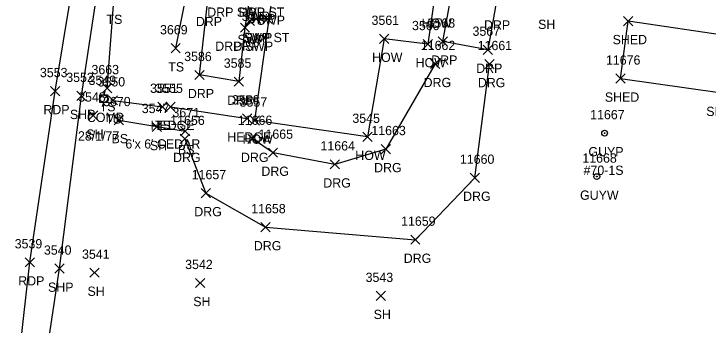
# Model space of a CAD drawing. Extents: x 1769141 to 1770911, y 735471 to 741449.
# Drawn here: x 1770482.7 to 1770632.6, y 737963 to 738030.1 of the extents above; entities that cross this region are included whole.
import ezdxf

# ---------------------------------------------------------------- set-up
doc = ezdxf.new("R2010")
doc.units = 0
for name, color, linetype in [('L_A', 7, 'Continuous'), ('L_C', 7, 'Continuous'), ('L_I', 7, 'Continuous'), ('L_TIC', 7, 'Continuous'), ('LAHR', 7, 'Continuous'), ('LBC', 7, 'Continuous'), ('LELB', 7, 'Continuous'), ('P_A', 7, 'Continuous'), ('P_I', 7, 'Continuous'), ('P_TIC', 7, 'Continuous'), ('PET', 7, 'Continuous'), ('PSP', 7, 'Continuous'), ('R_A', 7, 'Continuous'), ('R_I', 7, 'Continuous'), ('R_TIC', 7, 'Continuous'), ('RDG', 7, 'Continuous'), ('RDP', 7, 'Continuous'), ('RSW', 7, 'Continuous'), ('U_A', 7, 'Continuous'), ('U_C', 7, 'Continuous'), ('U_I', 7, 'Continuous'), ('UP', 7, 'Continuous'), ('UPGW', 7, 'Continuous')]:
    doc.layers.add(name, color=color, linetype=linetype)

msp = doc.modelspace()

# ---------------------------------------------------------------- linework, layer by layer
at = {"layer": 'L_TIC'}
for points in [[(1770614.36, 738027.58), (1770616.36, 738029.58)], [(1770616.36, 738027.58), (1770614.36, 738029.58)], [(1770614.36, 738027.58), (1770616.36, 738029.58)], [(1770616.36, 738027.58), (1770614.36, 738029.58)], [(1770561.69, 738023.75), (1770563.69, 738025.75)], [(1770563.69, 738023.75), (1770561.69, 738025.75)], [(1770571.08, 738022.61), (1770573.08, 738024.61)], [(1770573.08, 738022.61), (1770571.08, 738024.61)], [(1770516.66, 738021.7), (1770518.66, 738023.7)], [(1770518.66, 738021.7), (1770516.66, 738023.7)], [(1770612.69, 738015.17), (1770614.69, 738017.17)], [(1770614.69, 738015.17), (1770612.69, 738017.17)], [(1770612.69, 738015.17), (1770614.69, 738017.17)], [(1770614.69, 738015.17), (1770612.69, 738017.17)], [(1770501.85, 738013.11), (1770503.85, 738015.11)], [(1770503.85, 738013.11), (1770501.85, 738015.11)], [(1770503.14, 738010.47), (1770505.14, 738012.47)], [(1770505.14, 738010.47), (1770503.14, 738012.47)], [(1770513.83, 738009.08), (1770515.83, 738011.08)], [(1770515.83, 738009.08), (1770513.83, 738011.08)], [(1770515.53, 738009.08), (1770517.53, 738011.08)], [(1770517.53, 738009.08), (1770515.53, 738011.08)], [(1770498.88, 738007.19), (1770500.88, 738009.19)], [(1770500.88, 738007.19), (1770498.88, 738009.19)], [(1770504.38, 738006.21), (1770506.38, 738008.21)], [(1770506.38, 738006.21), (1770504.38, 738008.21)], [(1770532.1, 738006.58), (1770534.1, 738008.58)], [(1770534.1, 738006.58), (1770532.1, 738008.58)], [(1770533.73, 738006.1), (1770535.73, 738008.1)], [(1770535.73, 738006.1), (1770533.73, 738008.1)], [(1770512.61, 738004.72), (1770514.61, 738006.72)], [(1770514.61, 738004.72), (1770512.61, 738006.72)], [(1770518.71, 738003.84), (1770520.71, 738005.84)], [(1770520.71, 738003.84), (1770518.71, 738005.84)], [(1770558.07, 738002.6), (1770560.07, 738004.6)], [(1770560.07, 738002.6), (1770558.07, 738004.6)], [(1770499.14, 737973.29), (1770501.14, 737975.29)], [(1770501.14, 737973.29), (1770499.14, 737975.29)], [(1770521.97, 737971.07), (1770523.97, 737973.07)], [(1770523.97, 737971.07), (1770521.97, 737973.07)], [(1770560.93, 737968.29), (1770562.93, 737970.29)], [(1770562.93, 737968.29), (1770560.93, 737970.29)]]:
    msp.add_lwpolyline(points, dxfattribs=at)
at = {"layer": 'LAHR'}
msp.add_lwpolyline([(1770516.53, 738010.08), (1770533.1, 738007.58)], dxfattribs=at)
at = {"layer": 'LBC'}
for points in [[(1770559.07, 738003.6), (1770534.73, 738007.1), (1770539, 738037.15), (1770573.36, 738032.12), (1770572.08, 738023.61), (1770562.69, 738024.75)], [(1770613.69, 738016.17), (1770635.57, 738013.09), (1770647.65, 738011.56), (1770647.66, 738011.76), (1770651.1, 738035.12), (1770639.21, 738036.64), (1770637.72, 738025.24), (1770615.36, 738028.58)], [(1770613.69, 738016.17), (1770615.36, 738028.58)], [(1770562.69, 738024.75), (1770559.07, 738003.6)]]:
    msp.add_lwpolyline(points, dxfattribs=at)
at = {"layer": 'LELB'}
for points in [[(1770502.85, 738014.11), (1770504.33, 738032.94), (1770507.4, 738047.95), (1770512.48, 738054.11), (1770521.27, 738053.92), (1770520.76, 738038.75), (1770517.66, 738022.7)], [(1770504.14, 738011.47), (1770514.83, 738010.08)], [(1770505.38, 738007.21), (1770519.71, 738004.84)]]:
    msp.add_lwpolyline(points, dxfattribs=at)
at = {"layer": 'P_TIC'}
for points in [[(1770490.62, 738012.47), (1770492.62, 738014.47)], [(1770492.62, 738012.47), (1770490.62, 738014.47)], [(1770496.3, 738011.43), (1770498.3, 738013.43)], [(1770498.3, 738011.43), (1770496.3, 738013.43)], [(1770485.18, 737975.53), (1770487.18, 737977.53)], [(1770487.18, 737975.53), (1770485.18, 737977.53)], [(1770491.57, 737974.17), (1770493.57, 737976.17)], [(1770493.57, 737974.17), (1770491.57, 737976.17)]]:
    msp.add_lwpolyline(points, dxfattribs=at)
at = {"layer": 'PET'}
msp.add_lwpolyline([(1770480.71, 737808.5), (1770478.86, 737850.86), (1770478.8, 737890.93), (1770481.19, 737932.42), (1770486.18, 737976.53), (1770491.62, 738013.47), (1770502.41, 738078.7), (1770511.1, 738132.78), (1770519.35, 738183.15), (1770528.05, 738233.56)], dxfattribs=at)
at = {"layer": 'PSP'}
msp.add_lwpolyline([(1770486.55, 737816.81), (1770484.28, 737850.79), (1770483.99, 737891.36), (1770486.06, 737931.67), (1770492.57, 737975.17), (1770497.3, 738012.43), (1770501.89, 738042.39), (1770501.76, 738044.7), (1770499.5, 738044.97), (1770500.56, 738049.22), (1770502.3, 738050.11), (1770506.67, 738077.79), (1770511.72, 738105.49), (1770515.85, 738132.28), (1770518.33, 738152.88), (1770523.83, 738182.57), (1770531.42, 738212.51), (1770539.31, 738265.32)], dxfattribs=at)
at = {"layer": 'R_TIC'}
for points in [[(1770532.65, 738027.6), (1770534.65, 738029.6)], [(1770534.65, 738027.6), (1770532.65, 738029.6)], [(1770534.06, 738028.02), (1770536.06, 738030.02)], [(1770536.06, 738028.02), (1770534.06, 738030.02)], [(1770536.47, 738028.03), (1770538.47, 738030.03)], [(1770538.47, 738028.03), (1770536.47, 738030.03)], [(1770531.63, 738026.15), (1770533.63, 738028.15)], [(1770533.63, 738026.15), (1770531.63, 738028.15)], [(1770531.63, 738026.15), (1770533.63, 738028.15)], [(1770533.63, 738026.15), (1770531.63, 738028.15)], [(1770574.36, 738023.16), (1770576.36, 738025.16)], [(1770576.36, 738023.16), (1770574.36, 738025.16)], [(1770584.05, 738021.39), (1770586.05, 738023.39)], [(1770586.05, 738021.39), (1770584.05, 738023.39)], [(1770572.7, 738018.32), (1770574.7, 738020.32)], [(1770574.7, 738018.32), (1770572.7, 738020.32)], [(1770584.41, 738018.3), (1770586.41, 738020.3)], [(1770586.41, 738018.3), (1770584.41, 738020.3)], [(1770521.81, 738015.94), (1770523.81, 738017.94)], [(1770523.81, 738015.94), (1770521.81, 738017.94)], [(1770530.31, 738014.5), (1770532.31, 738016.5)], [(1770532.31, 738014.5), (1770530.31, 738016.5)], [(1770518.62, 738002.16), (1770520.62, 738004.16)], [(1770520.62, 738002.16), (1770518.62, 738004.16)], [(1770533.27, 738002.18), (1770535.27, 738004.18)], [(1770535.27, 738002.18), (1770533.27, 738004.18)], [(1770537.68, 737999.18), (1770539.68, 738001.18)], [(1770539.68, 737999.18), (1770537.68, 738001.18)], [(1770562.02, 737999.96), (1770564.02, 738001.96)], [(1770564.02, 737999.96), (1770562.02, 738001.96)], [(1770551.04, 737996.66), (1770553.04, 737998.66)], [(1770553.04, 737996.66), (1770551.04, 737998.66)], [(1770581.24, 737993.78), (1770583.24, 737995.78)], [(1770583.24, 737993.78), (1770581.24, 737995.78)], [(1770523.19, 737990.46), (1770525.19, 737992.46)], [(1770525.19, 737990.46), (1770523.19, 737992.46)], [(1770536.05, 737983.11), (1770538.05, 737985.11)], [(1770538.05, 737983.11), (1770536.05, 737985.11)], [(1770568.41, 737980.41), (1770570.41, 737982.41)], [(1770570.41, 737980.41), (1770568.41, 737982.41)]]:
    msp.add_lwpolyline(points, dxfattribs=at)
at = {"layer": 'RDG'}
for points in [[(1770519.62, 738003.16), (1770524.19, 737991.46), (1770537.05, 737984.11), (1770569.41, 737981.41), (1770582.24, 737994.78), (1770585.41, 738019.3)], [(1770573.7, 738019.32), (1770563.02, 738000.96), (1770552.04, 737997.66), (1770538.68, 738000.18), (1770534.27, 738003.18)]]:
    msp.add_lwpolyline(points, dxfattribs=at)
at = {"layer": 'RDP'}
for points in [[(1770538.36, 738060.6), (1770536.32, 738055.99), (1770535.13, 738052.24), (1770533.76, 738034.5), (1770532.63, 738027.15), (1770531.31, 738015.5), (1770522.81, 738016.94), (1770524.53, 738032.48), (1770525.49, 738044.9), (1770525.68, 738051.85), (1770524.3, 738057.32), (1770522.56, 738058.22)], [(1770594.6, 738058.54), (1770590.24, 738053.98), (1770588.49, 738046.43), (1770586.74, 738031.73), (1770585.05, 738022.39), (1770575.36, 738024.16), (1770578.05, 738039.15), (1770577.84, 738047.94), (1770575.51, 738054.16), (1770571.69, 738060.24)]]:
    msp.add_lwpolyline(points, dxfattribs=at)
at = {"layer": 'RSW'}
msp.add_lwpolyline([(1770537.47, 738029.03), (1770535.06, 738029.02), (1770533.65, 738028.6), (1770532.63, 738027.15)], dxfattribs=at)
at = {"layer": 'UP'}
for p, q in [((1770501.28, 738010.97), (1770501.28, 738012.64)), ((1770501.28, 738012.64), (1770502.95, 738012.64)), ((1770502.37, 738013.47), (1770502.12, 738012.64)), ((1770502.95, 738012.64), (1770502.95, 738010.97)), ((1770502.12, 738011.8), (1770502.12, 738011.8)), ((1770502.95, 738010.97), (1770501.28, 738010.97)), ((1770501.87, 738010.14), (1770502.12, 738010.97))]:
    msp.add_line(p, q, dxfattribs=at)
msp.add_circle((1770502.12, 738011.8), 0.833, dxfattribs=at)
at = {"layer": 'UPGW'}
for centre, radius in [((1770610.27, 738004.39), 0.625), ((1770610.27, 738004.39), 0.0833), ((1770608.58, 737995.02), 0.625), ((1770608.58, 737995.02), 0.0833)]:
    msp.add_circle(centre, radius, dxfattribs=at)

# ---------------------------------------------------------------- texts
at = {"layer": 'L_A'}
for s, p in [('TS', (1770502.74, 738027.94)), ('HOW', (1770570.75, 738027.12)), ('SH', (1770595.91, 738026.86)), ('SHED', (1770612, 738023.58)), ('SHED', (1770612, 738023.58)), ('HOW', (1770560.08, 738019.75)), ('HOW', (1770569.47, 738018.61)), ('TS', (1770516.07, 738017.7)), ('SHED', (1770610.32, 738011.17)), ('SHED', (1770610.32, 738011.17)), ('TS', (1770501.26, 738009.11)), ('SHED', (1770632.21, 738008.09)), ('TS', (1770502.55, 738006.47)), ('HEDGE', (1770512.23, 738005.08)), ('TS', (1770513.24, 738005.08)), ('SH', (1770498.37, 738003.19)), ('BS', (1770503.82, 738002.21)), ('HEDGE', (1770528.8, 738002.58)), ('HOW', (1770532.12, 738002.1)), ('SH', (1770512.1, 738000.72)), ('BS', (1770518.15, 737999.84)), ('HOW', (1770556.45, 737998.6)), ('SH', (1770498.63, 737969.29)), ('SH', (1770521.46, 737967.07)), ('SH', (1770560.41, 737964.29))]:
    msp.add_text(s, height=2, dxfattribs=at).set_placement(p)
at = {"layer": 'L_C'}
msp.add_text("6'x 6' CEDAR", height=2, dxfattribs=at).set_placement((1770506.8, 738001.08))
at = {"layer": 'L_I'}
for s, p in [('3561', (1770559.95, 738027.75)), ('3669', (1770514.29, 738025.7)), ('3560', (1770568.69, 738026.61)), ('11676', (1770610.56, 738019.17)), ('11676', (1770610.56, 738019.17)), ('3663', (1770499.49, 738017.11)), ('3550', (1770500.8, 738014.47)), ('3551', (1770512.14, 738013.08)), ('3555', (1770513.27, 738013.08)), ('3548', (1770496.62, 738011.19)), ('3556', (1770529.79, 738010.58)), ('3670', (1770501.99, 738010.21)), ('3557', (1770531.47, 738010.1)), ('3547', (1770510.35, 738008.72)), ('3671', (1770516.97, 738007.84)), ('3545', (1770555.81, 738006.6)), ('3541', (1770497.45, 737977.29)), ('3542', (1770519.71, 737975.07)), ('3543', (1770558.67, 737972.29))]:
    msp.add_text(s, height=2, dxfattribs=at).set_placement(p)
at = {"layer": 'P_A'}
for s, p in [('RDP', (1770489.11, 738008.47)), ('SHP', (1770494.83, 738007.43)), ('RDP', (1770483.67, 737971.53)), ('SHP', (1770490.1, 737970.17))]:
    msp.add_text(s, height=2, dxfattribs=at).set_placement(p)
at = {"layer": 'P_I'}
for s, p in [('3553', (1770488.36, 738016.47)), ('3552', (1770494.04, 738015.43)), ('3539', (1770482.91, 737979.53)), ('3540', (1770489.22, 737978.17))]:
    msp.add_text(s, height=2, dxfattribs=at).set_placement(p)
at = {"layer": 'R_A'}
for s, p in [('DRP SWP ST', (1770524.48, 738029.5)), ('DRP', (1770531.25, 738029.5)), ('SWP', (1770531.88, 738028.6)), ('DRP', (1770522.02, 738027.48)), ('SWP', (1770533.11, 738028.09)), ('SWP', (1770535.17, 738027.76)), ('DRP', (1770584.23, 738026.73)), ('SWP ST', (1770531.97, 738024.03)), ('SWP', (1770532.43, 738024.02)), ('SWP', (1770531.01, 738023.6)), ('DRP SWP', (1770526.21, 738022.15)), ('DRP', (1770530.12, 738022.15)), ('DRP', (1770572.84, 738019.16)), ('DRP', (1770582.54, 738017.39)), ('DRG', (1770571.19, 738014.32)), ('DRG', (1770582.9, 738014.3)), ('DRP', (1770520.3, 738011.94)), ('DRP', (1770528.79, 738010.5)), ('DRG', (1770517.11, 737998.16)), ('DRG', (1770531.76, 737998.18)), ('DRG', (1770560.51, 737995.96)), ('DRG', (1770536.17, 737995.18)), ('DRG', (1770549.53, 737992.66)), ('DRG', (1770579.72, 737989.78)), ('DRG', (1770521.68, 737986.46)), ('DRG', (1770534.54, 737979.11)), ('DRG', (1770566.9, 737976.41))]:
    msp.add_text(s, height=2, dxfattribs=at).set_placement(p)
at = {"layer": 'R_I'}
for s, p in [('3568', (1770572.05, 738027.16)), ('3567', (1770581.75, 738025.39)), ('11662', (1770570.59, 738022.32)), ('11661', (1770582.86, 738022.3)), ('3586', (1770519.5, 738019.94)), ('3585', (1770528.05, 738018.5)), ('11656', (1770516.5, 738006.16)), ('11666', (1770531.09, 738006.18)), ('11665', (1770535.56, 738003.18)), ('11663', (1770559.91, 738003.96)), ('11664', (1770548.93, 738000.66)), ('11660', (1770579.03, 737997.78)), ('11657', (1770521.12, 737994.46)), ('11658', (1770533.98, 737987.11)), ('11659', (1770566.33, 737984.41))]:
    msp.add_text(s, height=2, dxfattribs=at).set_placement(p)
at = {"layer": 'U_A'}
for s, p in [('COMB', (1770498.5, 738006.8)), ('GUYP', (1770606.78, 737999.39)), ('GUYW', (1770604.97, 737990.02))]:
    msp.add_text(s, height=2, dxfattribs=at).set_placement(p)
at = {"layer": 'U_C'}
for s, p in [('28/1/77', (1770496.57, 738002.8)), ('#70-1S', (1770605.73, 737995.39))]:
    msp.add_text(s, height=2, dxfattribs=at).set_placement(p)
at = {"layer": 'U_I'}
for s, p in [('3549', (1770498.85, 738014.8)), ('11667', (1770607.15, 738007.39)), ('11668', (1770605.46, 737998.02))]:
    msp.add_text(s, height=2, dxfattribs=at).set_placement(p)

doc.saveas('drawing.dxf')
